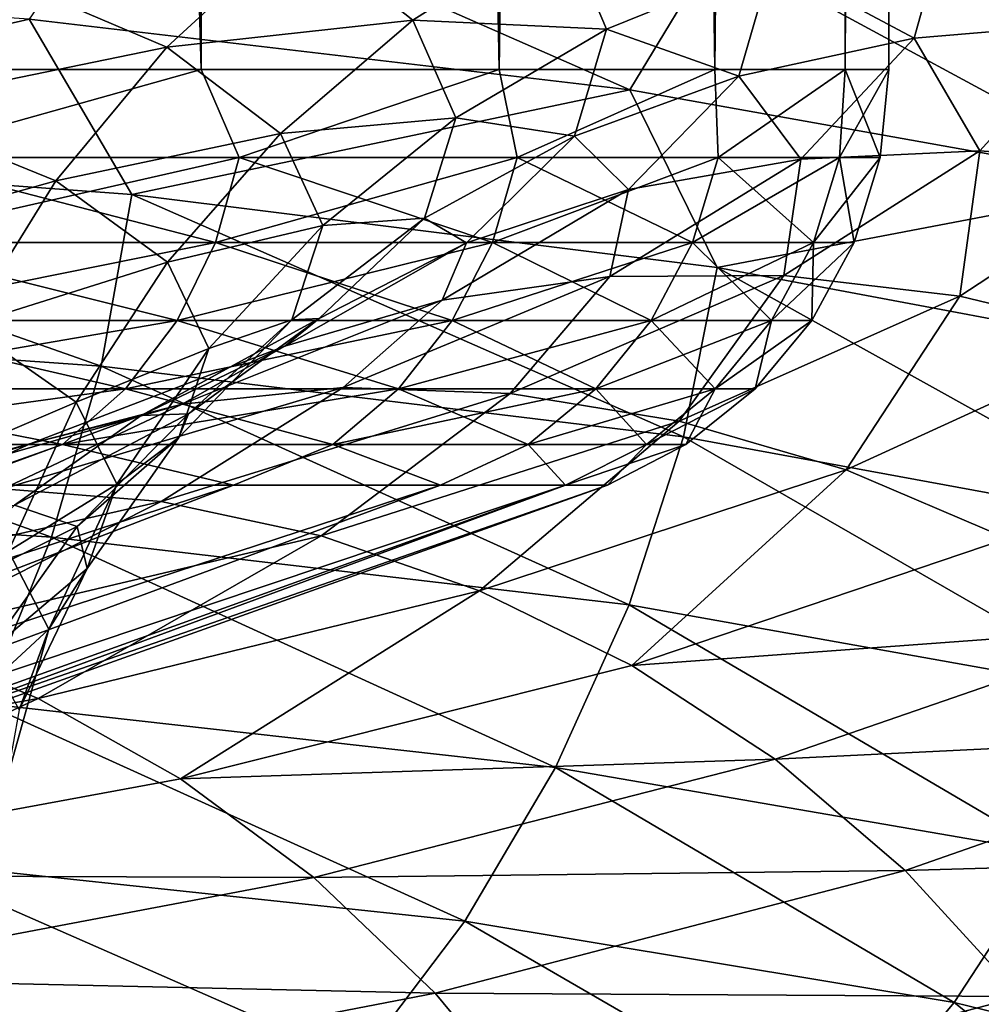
# Model space of a CAD drawing. Header units: metres. Extents: x -44 to 117, y -432 to 89.
# Tile 763 of 1056: x 13.56 to 15.71, y -127.79 to -125.59. Entities that reach past the tile are written whole.
import ezdxf

# ---------------------------------------------------------------- set-up
doc = ezdxf.new("R2010")
doc.units = ezdxf.units.M
doc.layers.add('solid_125568', color=7, linetype='CONTINUOUS')

msp = doc.modelspace()

# ---------------------------------------------------------------- linework, layer by layer
at = {"layer": 'solid_125568'}
for points in [[(13.124176, -93.5, 330.753418), (13.965055, -93.5, 332.274872), (13.124225, -125.699997, 330.75351)], [(13.124198, -93.5, 347.246552), (13.124225, -125.699997, 347.24649), (13.965017, -125.699997, 345.725189)], [(13.965068, -93.5, 345.725098), (13.124198, -93.5, 347.246552), (13.965017, -125.699997, 345.725189)], [(13.965055, -93.5, 332.274872), (13.965017, -125.699997, 332.274811), (13.124225, -125.699997, 330.75351)], [(13.965055, -93.5, 332.274872), (14.630192, -125.699997, 333.880676), (13.965017, -125.699997, 332.274811)], [(13.965068, -93.5, 345.725098), (13.965017, -125.699997, 345.725189), (14.630192, -125.699997, 344.119324)], [(13.965055, -93.5, 332.274872), (14.630218, -93.5, 333.880737), (14.630192, -125.699997, 333.880676)], [(14.630223, -93.5, 344.119232), (13.965068, -93.5, 345.725098), (14.630192, -125.699997, 344.119324)], [(15.111361, -93.5, 335.550842), (15.111382, -125.699997, 335.550934), (14.630192, -125.699997, 333.880676)], [(14.630218, -93.5, 333.880737), (15.111361, -93.5, 335.550842), (14.630192, -125.699997, 333.880676)], [(14.630223, -93.5, 344.119232), (14.630192, -125.699997, 344.119324), (15.111382, -125.699997, 342.449066)], [(15.111362, -93.5, 342.449158), (14.630223, -93.5, 344.119232), (15.111382, -125.699997, 342.449066)], [(15.111361, -93.5, 335.550842), (15.402516, -93.5, 337.264343), (15.111382, -125.699997, 335.550934)], [(15.402517, -93.5, 340.735626), (15.111362, -93.5, 342.449158), (15.111382, -125.699997, 342.449066)], [(15.402516, -93.5, 337.264343), (15.402539, -125.699997, 337.264557), (15.111382, -125.699997, 335.550934)], [(15.402517, -93.5, 340.735626), (15.111382, -125.699997, 342.449066), (15.402539, -125.699997, 340.735443)], [(15.402516, -93.5, 337.264343), (15.5, -93.5, 339), (15.402539, -125.699997, 337.264557)], [(15.402517, -93.5, 340.735626), (15.402539, -125.699997, 340.735443), (15.5, -125.699997, 339)], [(15.402517, -93.5, 340.735626), (15.5, -125.699997, 339), (15.5, -93.5, 339)], [(15.5, -93.5, 339), (15.5, -125.699997, 339), (15.402539, -125.699997, 337.264557)], [(15.040012, -125.087051, 946.563721), (15.115716, -125.424835, 946.749023), (16.249815, -125.643738, 945.044434)], [(16.168392, -125.306183, 944.867432), (15.040012, -125.087051, 946.563721), (16.249815, -125.643738, 945.044434)], [(13.809547, -125.256371, 948.332153), (13.581603, -125.587997, 948.7547), (14.921609, -125.745316, 947.189941)], [(15.115716, -125.424835, 946.749023), (13.809547, -125.256371, 948.332153), (14.921609, -125.745316, 947.189941)], [(15.631613, -125.360519, 934.624573), (16.039413, -125.309563, 934.608459), (15.962349, -125.596031, 932.885376)], [(14.437531, -125.59024, 936.358887), (14.178036, -125.384277, 937.917114), (14.771111, -125.378044, 936.320374)], [(14.437531, -125.59024, 936.358887), (14.771111, -125.378044, 936.320374), (14.869418, -125.610535, 934.712769)], [(14.869418, -125.610535, 934.712769), (14.771111, -125.378044, 936.320374), (15.238392, -125.460846, 934.659424)], [(15.238392, -125.460846, 934.659424), (15.631613, -125.360519, 934.624573), (15.556528, -125.630699, 932.941833)], [(15.556528, -125.630699, 932.941833), (15.631613, -125.360519, 934.624573), (15.962349, -125.596031, 932.885376)], [(13.88826, -125.650314, 937.946899), (13.476489, -125.475182, 939.444092), (14.178036, -125.384277, 937.917114)], [(13.88826, -125.650314, 937.946899), (14.178036, -125.384277, 937.917114), (14.437531, -125.59024, 936.358887)], [(15.115716, -125.424835, 946.749023), (14.921609, -125.745316, 947.189941), (16.095243, -125.955154, 945.492676)], [(16.249815, -125.643738, 945.044434), (15.115716, -125.424835, 946.749023), (16.095243, -125.955154, 945.492676)], [(14.869418, -125.610535, 934.712769), (15.238392, -125.460846, 934.659424), (15.165189, -125.714905, 933.015625)], [(15.165189, -125.714905, 933.015625), (15.238392, -125.460846, 934.659424), (15.556528, -125.630699, 932.941833)], [(12.346022, -125.87159, 950.037903), (13.581603, -125.587997, 948.7547), (12.082495, -125.487396, 950.179932)], [(13.236459, -125.784622, 939.472351), (13.476489, -125.475182, 939.444092), (13.88826, -125.650314, 937.946899)], [(13.810485, -125.979149, 948.59314), (13.581603, -125.587997, 948.7547), (12.346022, -125.87159, 950.037903)], [(13.810485, -125.979149, 948.59314), (14.921609, -125.745316, 947.189941), (13.581603, -125.587997, 948.7547)], [(14.142357, -125.843315, 936.417664), (13.88826, -125.650314, 937.946899), (14.437531, -125.59024, 936.358887)], [(14.142357, -125.843315, 936.417664), (14.437531, -125.59024, 936.358887), (14.533515, -125.808296, 934.784424)], [(14.533515, -125.808296, 934.784424), (14.437531, -125.59024, 936.358887), (14.869418, -125.610535, 934.712769)], [(15.556528, -125.630699, 932.941833), (15.962349, -125.596031, 932.885376), (15.702734, -125.881973, 931.180603)], [(15.702734, -125.881973, 931.180603), (15.962349, -125.596031, 932.885376), (16.106768, -125.912407, 931.102112)], [(14.533515, -125.808296, 934.784424), (14.869418, -125.610535, 934.712769), (14.79792, -125.84906, 933.105408)], [(14.79792, -125.84906, 933.105408), (14.869418, -125.610535, 934.712769), (15.165189, -125.714905, 933.015625)], [(15.165189, -125.714905, 933.015625), (15.556528, -125.630699, 932.941833), (15.303533, -125.900383, 931.276978)], [(15.303533, -125.900383, 931.276978), (15.556528, -125.630699, 932.941833), (15.702734, -125.881973, 931.180603)], [(13.64084, -125.948547, 937.99939), (13.236459, -125.784622, 939.472351), (13.88826, -125.650314, 937.946899)], [(13.64084, -125.948547, 937.99939), (13.88826, -125.650314, 937.946899), (14.142357, -125.843315, 936.417664)], [(13.264493, -125.897011, 331.019012), (13.124225, -125.699997, 330.75351), (13.965017, -125.699997, 332.274811)], [(13.965017, -125.699997, 345.725189), (13.124225, -125.699997, 347.24649), (13.264493, -125.897011, 346.980988)], [(14.049631, -125.897011, 332.499939), (13.264493, -125.897011, 331.019012), (13.965017, -125.699997, 332.274811)], [(13.965017, -125.699997, 345.725189), (13.264493, -125.897011, 346.980988), (14.049631, -125.897011, 345.500061)], [(14.049631, -125.897011, 332.499939), (13.965017, -125.699997, 332.274811), (14.630192, -125.699997, 333.880676)], [(14.630192, -125.699997, 344.119324), (13.965017, -125.699997, 345.725189), (14.049631, -125.897011, 345.500061)], [(14.670052, -125.897011, 334.057098), (14.049631, -125.897011, 332.499939), (14.630192, -125.699997, 333.880676)], [(14.630192, -125.699997, 344.119324), (14.049631, -125.897011, 345.500061), (14.670052, -125.897011, 343.942902)], [(14.670052, -125.897011, 334.057098), (14.630192, -125.699997, 333.880676), (15.111382, -125.699997, 335.550934)], [(15.111382, -125.699997, 342.449066), (14.630192, -125.699997, 344.119324), (14.670052, -125.897011, 343.942902)], [(15.118478, -125.897011, 335.67218), (14.670052, -125.897011, 334.057098), (15.111382, -125.699997, 335.550934)], [(15.111382, -125.699997, 342.449066), (14.670052, -125.897011, 343.942902), (15.118478, -125.897011, 342.32782)], [(15.118478, -125.897011, 335.67218), (15.111382, -125.699997, 335.550934), (15.402539, -125.699997, 337.264557)], [(15.402539, -125.699997, 340.735443), (15.111382, -125.699997, 342.449066), (15.118478, -125.897011, 342.32782)], [(15.389654, -125.897011, 337.326263), (15.118478, -125.897011, 335.67218), (15.402539, -125.699997, 337.264557)], [(15.402539, -125.699997, 340.735443), (15.118478, -125.897011, 342.32782), (15.389654, -125.897011, 340.673737)], [(15.389654, -125.897011, 337.326263), (15.402539, -125.699997, 337.264557), (15.5, -125.699997, 339)], [(15.480401, -125.897011, 339), (15.389654, -125.897011, 337.326263), (15.5, -125.699997, 339)], [(15.402539, -125.699997, 340.735443), (15.389654, -125.897011, 340.673737), (15.480401, -125.897011, 339)], [(15.402539, -125.699997, 340.735443), (15.480401, -125.897011, 339), (15.5, -125.699997, 339)], [(14.79792, -125.84906, 933.105408), (15.165189, -125.714905, 933.015625), (14.918551, -125.968498, 931.38916)], [(14.918551, -125.968498, 931.38916), (15.165189, -125.714905, 933.015625), (15.303533, -125.900383, 931.276978)], [(15.116692, -126.142265, 947.00946), (14.921609, -125.745316, 947.189941), (13.810485, -125.979149, 948.59314)], [(15.116692, -126.142265, 947.00946), (16.095243, -125.955154, 945.492676), (14.921609, -125.745316, 947.189941)], [(13.042074, -126.117264, 939.526123), (13.236459, -125.784622, 939.472351), (13.64084, -125.948547, 937.99939)], [(14.236282, -126.048157, 934.872559), (14.142357, -125.843315, 936.417664), (14.533515, -125.808296, 934.784424)], [(14.236282, -126.048157, 934.872559), (14.533515, -125.808296, 934.784424), (14.463527, -126.032265, 933.210266)], [(14.463527, -126.032265, 933.210266), (14.533515, -125.808296, 934.784424), (14.79792, -125.84906, 933.105408)], [(13.890355, -126.129974, 936.494873), (13.64084, -125.948547, 937.99939), (14.142357, -125.843315, 936.417664)], [(13.890355, -126.129974, 936.494873), (14.142357, -125.843315, 936.417664), (14.236282, -126.048157, 934.872559)], [(14.463527, -126.032265, 933.210266), (14.79792, -125.84906, 933.105408), (14.557188, -126.087151, 931.515015)], [(14.557188, -126.087151, 931.515015), (14.79792, -125.84906, 933.105408), (14.918551, -125.968498, 931.38916)], [(12.346022, -125.87159, 950.037903), (12.284728, -126.259544, 950.099426), (13.741902, -126.36232, 948.661133)], [(13.810485, -125.979149, 948.59314), (12.346022, -125.87159, 950.037903), (13.741902, -126.36232, 948.661133)], [(15.265168, -126.160202, 929.51178), (15.702734, -125.881973, 931.180603), (15.657936, -126.206451, 929.393738)], [(15.303533, -125.900383, 931.276978), (15.702734, -125.881973, 931.180603), (15.265168, -126.160202, 929.51178)], [(15.702734, -125.881973, 931.180603), (16.106768, -125.912407, 931.102112), (15.657936, -126.206451, 929.393738)], [(13.214705, -126.086487, 331.048981), (13.264493, -125.897011, 331.019012), (14.049631, -125.897011, 332.499939)], [(13.996897, -126.086487, 332.524353), (13.214705, -126.086487, 331.048981), (14.049631, -125.897011, 332.499939)], [(13.214705, -126.086487, 346.951019), (13.996897, -126.086487, 345.475647), (13.264493, -125.897011, 346.980988)], [(13.996897, -126.086487, 345.475647), (14.049631, -125.897011, 345.500061), (13.264493, -125.897011, 346.980988)], [(13.996897, -126.086487, 332.524353), (14.049631, -125.897011, 332.499939), (14.670052, -125.897011, 334.057098)], [(14.614987, -126.086487, 334.075623), (13.996897, -126.086487, 332.524353), (14.670052, -125.897011, 334.057098)], [(13.996897, -126.086487, 345.475647), (14.614987, -126.086487, 343.924377), (14.049631, -125.897011, 345.500061)], [(14.614987, -126.086487, 343.924377), (14.670052, -125.897011, 343.942902), (14.049631, -125.897011, 345.500061)], [(14.614987, -126.086487, 334.075623), (14.670052, -125.897011, 334.057098), (15.118478, -125.897011, 335.67218)], [(15.061731, -126.086487, 335.684662), (14.614987, -126.086487, 334.075623), (15.118478, -125.897011, 335.67218)], [(14.614987, -126.086487, 343.924377), (15.061731, -126.086487, 342.315338), (14.670052, -125.897011, 343.942902)], [(15.061731, -126.086487, 342.315338), (15.118478, -125.897011, 342.32782), (14.670052, -125.897011, 343.942902)], [(14.877111, -126.16256, 929.647156), (15.303533, -125.900383, 931.276978), (15.265168, -126.160202, 929.51178)], [(14.918551, -125.968498, 931.38916), (15.303533, -125.900383, 931.276978), (14.877111, -126.16256, 929.647156)], [(15.061731, -126.086487, 335.684662), (15.118478, -125.897011, 335.67218), (15.389654, -125.897011, 337.326263)], [(15.33189, -126.086487, 337.33255), (15.061731, -126.086487, 335.684662), (15.389654, -125.897011, 337.326263)], [(15.061731, -126.086487, 342.315338), (15.33189, -126.086487, 340.66745), (15.118478, -125.897011, 342.32782)], [(15.33189, -126.086487, 340.66745), (15.389654, -125.897011, 340.673737), (15.118478, -125.897011, 342.32782)], [(15.33189, -126.086487, 337.33255), (15.389654, -125.897011, 337.326263), (15.480401, -125.897011, 339)], [(15.33189, -126.086487, 337.33255), (15.480401, -125.897011, 339), (15.422296, -126.086487, 339)], [(15.33189, -126.086487, 340.66745), (15.422296, -126.086487, 339), (15.389654, -125.897011, 340.673737)], [(15.389654, -125.897011, 340.673737), (15.422296, -126.086487, 339), (15.480401, -125.897011, 339)], [(15.657936, -126.206451, 929.393738), (16.106768, -125.912407, 931.102112), (16.046234, -126.300072, 929.295898)], [(13.440498, -126.271515, 938.072632), (13.042074, -126.117264, 939.526123), (13.64084, -125.948547, 937.99939)], [(13.440498, -126.271515, 938.072632), (13.64084, -125.948547, 937.99939), (13.890355, -126.129974, 936.494873)], [(14.50285, -126.214798, 929.796936), (14.918551, -125.968498, 931.38916), (14.877111, -126.16256, 929.647156)], [(14.557188, -126.087151, 931.515015), (14.918551, -125.968498, 931.38916), (14.50285, -126.214798, 929.796936)], [(16.250818, -126.3554, 945.304138), (16.095243, -125.955154, 945.492676), (15.116692, -126.142265, 947.00946)], [(13.810485, -125.979149, 948.59314), (13.741902, -126.36232, 948.661133), (15.041608, -126.520126, 947.084351)], [(15.116692, -126.142265, 947.00946), (13.810485, -125.979149, 948.59314), (15.041608, -126.520126, 947.084351)], [(14.16763, -126.258781, 933.327698), (14.463527, -126.032265, 933.210266), (14.228128, -126.255821, 931.652649)], [(14.16763, -126.258781, 933.327698), (14.236282, -126.048157, 934.872559), (14.463527, -126.032265, 933.210266)], [(14.228128, -126.255821, 931.652649), (14.463527, -126.032265, 933.210266), (14.557188, -126.087151, 931.515015)], [(13.982553, -126.323013, 934.97467), (13.890355, -126.129974, 936.494873), (14.236282, -126.048157, 934.872559)], [(13.982553, -126.323013, 934.97467), (14.236282, -126.048157, 934.872559), (14.16763, -126.258781, 933.327698)], [(13.133879, -126.26078, 331.097595), (13.214705, -126.086487, 331.048981), (13.996897, -126.086487, 332.524353)], [(13.911286, -126.26078, 332.563965), (13.133879, -126.26078, 331.097595), (13.996897, -126.086487, 332.524353)], [(13.133879, -126.26078, 346.902405), (13.911286, -126.26078, 345.436035), (13.214705, -126.086487, 346.951019)], [(13.911286, -126.26078, 345.436035), (13.996897, -126.086487, 345.475647), (13.214705, -126.086487, 346.951019)], [(13.911286, -126.26078, 332.563965), (13.996897, -126.086487, 332.524353), (14.614987, -126.086487, 334.075623)], [(14.525597, -126.26078, 334.105743), (13.911286, -126.26078, 332.563965), (14.614987, -126.086487, 334.075623)], [(13.911286, -126.26078, 345.436035), (14.525597, -126.26078, 343.894257), (13.996897, -126.086487, 345.475647)], [(14.525597, -126.26078, 343.894257), (14.614987, -126.086487, 343.924377), (13.996897, -126.086487, 345.475647)], [(14.151487, -126.318153, 929.958008), (14.557188, -126.087151, 931.515015), (14.50285, -126.214798, 929.796936)], [(14.228128, -126.255821, 931.652649), (14.557188, -126.087151, 931.515015), (14.151487, -126.318153, 929.958008)], [(14.525597, -126.26078, 334.105743), (14.614987, -126.086487, 334.075623), (15.061731, -126.086487, 335.684662)], [(14.969607, -126.26078, 335.704926), (14.525597, -126.26078, 334.105743), (15.061731, -126.086487, 335.684662)], [(14.525597, -126.26078, 343.894257), (14.969607, -126.26078, 342.295074), (14.614987, -126.086487, 343.924377)], [(14.969607, -126.26078, 342.295074), (15.061731, -126.086487, 342.315338), (14.614987, -126.086487, 343.924377)], [(14.969607, -126.26078, 335.704926), (15.061731, -126.086487, 335.684662), (15.33189, -126.086487, 337.33255)], [(15.238113, -126.26078, 337.342743), (14.969607, -126.26078, 335.704926), (15.33189, -126.086487, 337.33255)], [(14.969607, -126.26078, 342.295074), (15.238113, -126.26078, 340.657257), (15.061731, -126.086487, 342.315338)], [(15.238113, -126.26078, 340.657257), (15.33189, -126.086487, 340.66745), (15.061731, -126.086487, 342.315338)], [(15.238113, -126.26078, 337.342743), (15.33189, -126.086487, 337.33255), (15.422296, -126.086487, 339)], [(15.238113, -126.26078, 337.342743), (15.422296, -126.086487, 339), (15.327967, -126.26078, 339)], [(15.238113, -126.26078, 340.657257), (15.327967, -126.26078, 339), (15.33189, -126.086487, 340.66745)], [(15.33189, -126.086487, 340.66745), (15.327967, -126.26078, 339), (15.422296, -126.086487, 339)], [(13.686334, -126.442978, 936.588074), (13.440498, -126.271515, 938.072632), (13.890355, -126.129974, 936.494873)], [(13.686334, -126.442978, 936.588074), (13.890355, -126.129974, 936.494873), (13.982553, -126.323013, 934.97467)], [(15.116692, -126.142265, 947.00946), (15.041608, -126.520126, 947.084351), (16.170088, -126.727493, 945.386536)], [(16.250818, -126.3554, 945.304138), (15.116692, -126.142265, 947.00946), (16.170088, -126.727493, 945.386536)], [(14.281977, -126.410217, 928.06958), (14.877111, -126.16256, 929.647156), (14.654489, -126.423508, 927.896545)], [(14.50285, -126.214798, 929.796936), (14.877111, -126.16256, 929.647156), (14.281977, -126.410217, 928.06958)], [(14.654489, -126.423508, 927.896545), (15.265168, -126.160202, 929.51178), (15.031536, -126.485168, 927.740417)], [(14.877111, -126.16256, 929.647156), (15.265168, -126.160202, 929.51178), (14.654489, -126.423508, 927.896545)], [(15.265168, -126.160202, 929.51178), (15.657936, -126.206451, 929.393738), (15.031536, -126.485168, 927.740417)], [(13.922678, -126.446968, 928.255554), (14.50285, -126.214798, 929.796936), (14.281977, -126.410217, 928.06958)], [(14.151487, -126.318153, 929.958008), (14.50285, -126.214798, 929.796936), (13.922678, -126.446968, 928.255554)], [(15.031536, -126.485168, 927.740417), (15.657936, -126.206451, 929.393738), (15.404312, -126.59359, 927.604797)], [(15.657936, -126.206451, 929.393738), (16.046234, -126.300072, 929.295898), (15.404312, -126.59359, 927.604797)], [(13.831491, -126.472488, 930.127625), (14.228128, -126.255821, 931.652649), (14.151487, -126.318153, 929.958008)], [(13.936953, -126.469025, 931.799011), (14.228128, -126.255821, 931.652649), (13.831491, -126.472488, 930.127625)], [(13.91507, -126.521736, 933.454773), (14.16763, -126.258781, 933.327698), (13.936953, -126.469025, 931.799011)], [(13.91507, -126.521736, 933.454773), (13.982553, -126.323013, 934.97467), (14.16763, -126.258781, 933.327698)], [(13.936953, -126.469025, 931.799011), (14.16763, -126.258781, 933.327698), (14.228128, -126.255821, 931.652649)], [(12.284728, -126.259544, 950.099426), (12.185416, -126.647179, 950.114014), (13.630853, -126.743912, 948.686157)], [(13.741902, -126.36232, 948.661133), (12.284728, -126.259544, 950.099426), (13.630853, -126.743912, 948.686157)], [(13.025187, -126.413048, 331.162994), (13.133879, -126.26078, 331.097595), (13.911286, -126.26078, 332.563965)], [(13.796162, -126.413048, 332.617218), (13.025187, -126.413048, 331.162994), (13.911286, -126.26078, 332.563965)], [(13.025187, -126.413048, 346.837006), (13.796162, -126.413048, 345.382782), (13.133879, -126.26078, 346.902405)], [(13.796162, -126.413048, 345.382782), (13.911286, -126.26078, 345.436035), (13.133879, -126.26078, 346.902405)], [(13.29198, -126.611763, 938.164856), (13.440498, -126.271515, 938.072632), (13.686334, -126.442978, 936.588074)], [(13.796162, -126.413048, 332.617218), (13.911286, -126.26078, 332.563965), (14.525597, -126.26078, 334.105743)], [(14.405388, -126.413048, 334.146271), (13.796162, -126.413048, 332.617218), (14.525597, -126.26078, 334.105743)], [(13.796162, -126.413048, 345.382782), (14.405388, -126.413048, 343.853729), (13.911286, -126.26078, 345.436035)], [(14.405388, -126.413048, 343.853729), (14.525597, -126.26078, 343.894257), (13.911286, -126.26078, 345.436035)], [(14.405388, -126.413048, 334.146271), (14.525597, -126.26078, 334.105743), (14.969607, -126.26078, 335.704926)], [(14.845725, -126.413048, 335.732208), (14.405388, -126.413048, 334.146271), (14.969607, -126.26078, 335.704926)], [(14.405388, -126.413048, 343.853729), (14.845725, -126.413048, 342.267792), (14.525597, -126.26078, 343.894257)], [(14.845725, -126.413048, 342.267792), (14.969607, -126.26078, 342.295074), (14.525597, -126.26078, 343.894257)], [(14.845725, -126.413048, 335.732208), (14.969607, -126.26078, 335.704926), (15.238113, -126.26078, 337.342743)], [(15.112009, -126.413048, 337.356476), (14.845725, -126.413048, 335.732208), (15.238113, -126.26078, 337.342743)], [(14.845725, -126.413048, 342.267792), (15.112009, -126.413048, 340.643524), (14.969607, -126.26078, 342.295074)], [(15.112009, -126.413048, 340.643524), (15.238113, -126.26078, 340.657257), (14.969607, -126.26078, 342.295074)], [(15.112009, -126.413048, 337.356476), (15.238113, -126.26078, 337.342743), (15.327967, -126.26078, 339)], [(15.112009, -126.413048, 337.356476), (15.327967, -126.26078, 339), (15.201118, -126.413048, 339)], [(15.112009, -126.413048, 340.643524), (15.201118, -126.413048, 339), (15.238113, -126.26078, 340.657257)], [(15.238113, -126.26078, 340.657257), (15.201118, -126.413048, 339), (15.327967, -126.26078, 339)], [(15.404312, -126.59359, 927.604797), (16.046234, -126.300072, 929.295898), (15.763849, -126.747192, 927.492981)], [(13.5853, -126.535408, 928.450623), (14.151487, -126.318153, 929.958008), (13.922678, -126.446968, 928.255554)], [(13.831491, -126.472488, 930.127625), (14.151487, -126.318153, 929.958008), (13.5853, -126.535408, 928.450623)], [(13.777161, -126.625847, 935.088074), (13.686334, -126.442978, 936.588074), (13.982553, -126.323013, 934.97467)], [(13.777161, -126.625847, 935.088074), (13.982553, -126.323013, 934.97467), (13.91507, -126.521736, 933.454773)], [(13.741902, -126.36232, 948.661133), (13.630853, -126.743912, 948.686157), (14.920093, -126.895004, 947.120911)], [(15.041608, -126.520126, 947.084351), (13.741902, -126.36232, 948.661133), (14.920093, -126.895004, 947.120911)], [(13.523318, -126.636368, 926.561157), (14.281977, -126.410217, 928.06958), (13.87602, -126.664726, 926.352356)], [(13.922678, -126.446968, 928.255554), (14.281977, -126.410217, 928.06958), (13.523318, -126.636368, 926.561157)], [(14.281977, -126.410217, 928.06958), (14.654489, -126.423508, 927.896545), (13.87602, -126.664726, 926.352356)], [(12.892901, -126.537308, 331.242584), (13.025187, -126.413048, 331.162994), (13.796162, -126.413048, 332.617218)], [(13.656045, -126.537308, 332.682037), (12.892901, -126.537308, 331.242584), (13.796162, -126.413048, 332.617218)], [(12.892901, -126.537308, 346.757416), (13.656045, -126.537308, 345.317963), (13.025187, -126.413048, 346.837006)], [(13.656045, -126.537308, 345.317963), (13.796162, -126.413048, 345.382782), (13.025187, -126.413048, 346.837006)], [(13.656045, -126.537308, 332.682037), (13.796162, -126.413048, 332.617218), (14.405388, -126.413048, 334.146271)], [(14.259085, -126.537308, 334.195557), (13.656045, -126.537308, 332.682037), (14.405388, -126.413048, 334.146271)], [(13.656045, -126.537308, 345.317963), (14.259085, -126.537308, 343.804443), (13.796162, -126.413048, 345.382782)], [(14.259085, -126.537308, 343.804443), (14.405388, -126.413048, 343.853729), (13.796162, -126.413048, 345.382782)], [(13.87602, -126.664726, 926.352356), (14.654489, -126.423508, 927.896545), (14.233029, -126.741234, 926.159912)], [(14.654489, -126.423508, 927.896545), (15.031536, -126.485168, 927.740417), (14.233029, -126.741234, 926.159912)], [(14.259085, -126.537308, 334.195557), (14.405388, -126.413048, 334.146271), (14.845725, -126.413048, 335.732208)], [(14.694949, -126.537308, 335.765411), (14.259085, -126.537308, 334.195557), (14.845725, -126.413048, 335.732208)], [(14.259085, -126.537308, 343.804443), (14.694949, -126.537308, 342.234589), (14.405388, -126.413048, 343.853729)], [(14.694949, -126.537308, 342.234589), (14.845725, -126.413048, 342.267792), (14.405388, -126.413048, 343.853729)], [(14.694949, -126.537308, 335.765411), (14.845725, -126.413048, 335.732208), (15.112009, -126.413048, 337.356476)], [(14.958529, -126.537308, 337.373169), (14.694949, -126.537308, 335.765411), (15.112009, -126.413048, 337.356476)], [(14.694949, -126.537308, 342.234589), (14.958529, -126.537308, 340.626831), (14.845725, -126.413048, 342.267792)], [(14.958529, -126.537308, 340.626831), (15.112009, -126.413048, 340.643524), (14.845725, -126.413048, 342.267792)], [(14.958529, -126.537308, 337.373169), (15.112009, -126.413048, 337.356476), (15.201118, -126.413048, 339)], [(14.958529, -126.537308, 337.373169), (15.201118, -126.413048, 339), (15.046733, -126.537308, 339)], [(14.958529, -126.537308, 340.626831), (15.046733, -126.537308, 339), (15.112009, -126.413048, 340.643524)], [(15.112009, -126.413048, 340.643524), (15.046733, -126.537308, 339), (15.201118, -126.413048, 339)], [(13.183097, -126.658226, 926.781616), (13.922678, -126.446968, 928.255554), (13.523318, -126.636368, 926.561157)], [(13.5853, -126.535408, 928.450623), (13.922678, -126.446968, 928.255554), (13.183097, -126.658226, 926.781616)], [(13.535106, -126.775063, 936.695007), (13.29198, -126.611763, 938.164856), (13.686334, -126.442978, 936.588074)], [(13.535106, -126.775063, 936.695007), (13.686334, -126.442978, 936.588074), (13.777161, -126.625847, 935.088074)], [(13.277995, -126.675758, 928.651123), (13.831491, -126.472488, 930.127625), (13.5853, -126.535408, 928.450623)], [(13.548335, -126.672554, 930.302307), (13.831491, -126.472488, 930.127625), (13.277995, -126.675758, 928.651123)], [(13.548335, -126.672554, 930.302307), (13.936953, -126.469025, 931.799011), (13.831491, -126.472488, 930.127625)], [(13.688449, -126.720108, 931.950806), (13.936953, -126.469025, 931.799011), (13.548335, -126.672554, 930.302307)], [(13.688449, -126.720108, 931.950806), (13.91507, -126.521736, 933.454773), (13.936953, -126.469025, 931.799011)], [(14.233029, -126.741234, 926.159912), (15.031536, -126.485168, 927.740417), (14.586015, -126.863899, 925.988342)], [(15.031536, -126.485168, 927.740417), (15.404312, -126.59359, 927.604797), (14.586015, -126.863899, 925.988342)], [(13.710651, -126.814323, 933.588318), (13.91507, -126.521736, 933.454773), (13.688449, -126.720108, 931.950806)], [(13.710651, -126.814323, 933.588318), (13.777161, -126.625847, 935.088074), (13.91507, -126.521736, 933.454773)], [(15.041608, -126.520126, 947.084351), (14.920093, -126.895004, 947.120911), (16.039488, -127.095047, 945.435486)], [(16.170088, -126.727493, 945.386536), (15.041608, -126.520126, 947.084351), (16.039488, -127.095047, 945.435486)], [(12.863565, -126.732307, 927.009033), (13.5853, -126.535408, 928.450623), (13.183097, -126.658226, 926.781616)], [(13.277995, -126.675758, 928.651123), (13.5853, -126.535408, 928.450623), (12.863565, -126.732307, 927.009033)], [(12.892901, -126.537308, 346.757416), (13.399024, -126.628311, 345.452637), (13.656045, -126.537308, 345.317963)], [(13.656045, -126.537308, 332.682037), (13.399024, -126.628311, 332.547363), (12.892901, -126.537308, 331.242584)], [(13.656045, -126.537308, 345.317963), (13.399024, -126.628311, 345.452637), (14.037239, -126.628311, 343.911835)], [(13.656045, -126.537308, 332.682037), (14.037239, -126.628311, 334.088165), (13.399024, -126.628311, 332.547363)], [(13.656045, -126.537308, 345.317963), (14.037239, -126.628311, 343.911835), (14.259085, -126.537308, 343.804443)], [(14.259085, -126.537308, 334.195557), (14.037239, -126.628311, 334.088165), (13.656045, -126.537308, 332.682037)], [(14.259085, -126.537308, 343.804443), (14.037239, -126.628311, 343.911835), (14.498928, -126.628311, 342.309296)], [(14.259085, -126.537308, 334.195557), (14.498928, -126.628311, 335.690704), (14.037239, -126.628311, 334.088165)], [(14.259085, -126.537308, 343.804443), (14.498928, -126.628311, 342.309296), (14.694949, -126.537308, 342.234589)], [(14.694949, -126.537308, 335.765411), (14.498928, -126.628311, 335.690704), (14.259085, -126.537308, 334.195557)], [(14.694949, -126.537308, 342.234589), (14.498928, -126.628311, 342.309296), (14.778284, -126.628311, 340.6651)], [(14.694949, -126.537308, 335.765411), (14.778284, -126.628311, 337.3349), (14.498928, -126.628311, 335.690704)], [(14.694949, -126.537308, 342.234589), (14.778284, -126.628311, 340.6651), (14.958529, -126.537308, 340.626831)], [(14.958529, -126.537308, 337.373169), (14.778284, -126.628311, 337.3349), (14.694949, -126.537308, 335.765411)], [(14.958529, -126.537308, 340.626831), (14.778284, -126.628311, 340.6651), (14.871795, -126.628311, 339)], [(15.046733, -126.537308, 339), (14.871795, -126.628311, 339), (14.778284, -126.628311, 337.3349)], [(14.958529, -126.537308, 337.373169), (15.046733, -126.537308, 339), (14.778284, -126.628311, 337.3349)], [(14.958529, -126.537308, 340.626831), (14.871795, -126.628311, 339), (15.046733, -126.537308, 339)], [(14.586015, -126.863899, 925.988342), (15.404312, -126.59359, 927.604797), (14.926445, -127.030769, 925.841797)], [(15.404312, -126.59359, 927.604797), (15.763849, -126.747192, 927.492981), (14.926445, -127.030769, 925.841797)], [(14.037239, -126.628311, 343.911835), (10.893008, -127.652557, 344.039642), (11.374035, -127.652557, 342.832367)], [(14.037239, -126.628311, 343.911835), (13.399024, -126.628311, 345.452637), (10.893008, -127.652557, 344.039642)], [(10.893008, -127.652557, 333.960358), (13.399024, -126.628311, 332.547363), (14.037239, -126.628311, 334.088165)], [(11.374035, -127.652557, 335.167633), (10.893008, -127.652557, 333.960358), (14.037239, -126.628311, 334.088165)], [(14.498928, -126.628311, 342.309296), (11.374035, -127.652557, 342.832367), (11.72171, -127.652557, 341.580139)], [(14.498928, -126.628311, 342.309296), (14.037239, -126.628311, 343.911835), (11.374035, -127.652557, 342.832367)], [(11.374035, -127.652557, 335.167633), (14.037239, -126.628311, 334.088165), (14.498928, -126.628311, 335.690704)], [(11.72171, -127.652557, 336.419861), (11.374035, -127.652557, 335.167633), (14.498928, -126.628311, 335.690704)], [(14.778284, -126.628311, 340.6651), (11.72171, -127.652557, 341.580139), (11.93196, -127.652557, 340.297668)], [(14.778284, -126.628311, 340.6651), (14.498928, -126.628311, 342.309296), (11.72171, -127.652557, 341.580139)], [(11.72171, -127.652557, 336.419861), (14.498928, -126.628311, 335.690704), (14.778284, -126.628311, 337.3349)], [(11.93196, -127.652557, 337.702332), (11.72171, -127.652557, 336.419861), (14.778284, -126.628311, 337.3349)], [(11.93196, -127.652557, 337.702332), (14.871795, -126.628311, 339), (12.002317, -127.652557, 339)], [(11.93196, -127.652557, 337.702332), (14.778284, -126.628311, 337.3349), (14.871795, -126.628311, 339)], [(14.778284, -126.628311, 340.6651), (11.93196, -127.652557, 340.297668), (12.002317, -127.652557, 339)], [(14.778284, -126.628311, 340.6651), (12.002317, -127.652557, 339), (14.871795, -126.628311, 339)], [(13.624938, -126.949623, 935.2099), (13.535106, -126.775063, 936.695007), (13.777161, -126.625847, 935.088074)], [(13.624938, -126.949623, 935.2099), (13.777161, -126.625847, 935.088074), (13.710651, -126.814323, 933.588318)], [(13.630853, -126.743912, 948.686157), (12.185416, -126.647179, 950.114014), (13.480977, -127.115089, 948.668701)], [(13.523318, -126.636368, 926.561157), (13.87602, -126.664726, 926.352356), (12.939324, -126.87719, 924.894592)], [(12.939324, -126.87719, 924.894592), (13.87602, -126.664726, 926.352356), (13.272225, -126.967804, 924.668091)], [(13.87602, -126.664726, 926.352356), (14.233029, -126.741234, 926.159912), (13.272225, -126.967804, 924.668091)], [(13.306705, -126.911934, 930.47821), (13.688449, -126.720108, 931.950806), (13.548335, -126.672554, 930.302307)], [(13.487343, -127.002487, 932.104248), (13.688449, -126.720108, 931.950806), (13.306705, -126.911934, 930.47821)], [(13.487343, -127.002487, 932.104248), (13.710651, -126.814323, 933.588318), (13.688449, -126.720108, 931.950806)], [(13.272225, -126.967804, 924.668091), (14.233029, -126.741234, 926.159912), (13.601394, -127.104004, 924.462769)], [(14.233029, -126.741234, 926.159912), (14.586015, -126.863899, 925.988342), (13.601394, -127.104004, 924.462769)], [(13.630853, -126.743912, 948.686157), (13.480977, -127.115089, 948.668701), (14.756104, -127.258255, 947.11908)], [(14.920093, -126.895004, 947.120911), (13.630853, -126.743912, 948.686157), (14.756104, -127.258255, 947.11908)], [(14.926445, -127.030769, 925.841797), (15.763849, -126.747192, 927.492981), (16.101152, -126.944443, 927.408203)], [(13.441487, -127.118988, 936.813293), (13.535106, -126.775063, 936.695007), (13.624938, -126.949623, 935.2099)], [(13.559173, -127.12973, 933.724976), (13.710651, -126.814323, 933.588318), (13.487343, -127.002487, 932.104248)], [(13.559173, -127.12973, 933.724976), (13.624938, -126.949623, 935.2099), (13.710651, -126.814323, 933.588318)], [(13.601394, -127.104004, 924.462769), (14.586015, -126.863899, 925.988342), (13.918836, -127.283463, 924.28363)], [(14.586015, -126.863899, 925.988342), (14.926445, -127.030769, 925.841797), (13.918836, -127.283463, 924.28363)], [(14.920093, -126.895004, 947.120911), (14.756104, -127.258255, 947.11908), (15.863255, -127.449646, 945.4505)], [(16.039488, -127.095047, 945.435486), (14.920093, -126.895004, 947.120911), (15.863255, -127.449646, 945.4505)], [(13.530722, -127.287315, 935.337219), (13.441487, -127.118988, 936.813293), (13.624938, -126.949623, 935.2099)], [(13.530722, -127.287315, 935.337219), (13.624938, -126.949623, 935.2099), (13.559173, -127.12973, 933.724976)], [(14.926445, -127.030769, 925.841797), (16.101152, -126.944443, 927.408203), (15.245757, -127.239891, 925.724243)], [(15.245757, -127.239891, 925.724243), (16.101152, -126.944443, 927.408203), (16.408169, -127.182762, 927.353394)], [(13.272225, -126.967804, 924.668091), (13.601394, -127.104004, 924.462769), (12.462782, -127.307144, 923.043213)], [(13.918836, -127.283463, 924.28363), (14.926445, -127.030769, 925.841797), (15.245757, -127.239891, 925.724243)], [(12.462782, -127.307144, 923.043213), (13.601394, -127.104004, 924.462769), (12.75364, -127.498383, 922.833923)], [(13.601394, -127.104004, 924.462769), (13.918836, -127.283463, 924.28363), (12.75364, -127.498383, 922.833923)], [(13.480977, -127.115089, 948.668701), (13.295939, -127.46701, 948.608948), (14.553623, -127.601242, 947.078735)], [(14.756104, -127.258255, 947.11908), (13.480977, -127.115089, 948.668701), (14.553623, -127.601242, 947.078735)], [(15.245757, -127.239891, 925.724243), (16.408169, -127.182762, 927.353394), (15.536337, -127.488373, 925.639526)], [(15.536337, -127.488373, 925.639526), (16.408169, -127.182762, 927.353394), (16.679947, -127.45565, 927.328918)], [(13.918836, -127.283463, 924.28363), (15.245757, -127.239891, 925.724243), (14.216514, -127.503876, 924.135376)], [(14.216514, -127.503876, 924.135376), (15.245757, -127.239891, 925.724243), (15.536337, -127.488373, 925.639526)], [(14.756104, -127.258255, 947.11908), (14.553623, -127.601242, 947.078735), (15.645635, -127.782875, 945.431152)], [(15.863255, -127.449646, 945.4505), (14.756104, -127.258255, 947.11908), (15.645635, -127.782875, 945.431152)], [(12.75364, -127.498383, 922.833923), (13.918836, -127.283463, 924.28363), (14.216514, -127.503876, 924.135376)], [(13.295939, -127.46701, 948.608948), (13.079348, -127.790802, 948.507385), (14.316578, -127.915321, 947)], [(14.553623, -127.601242, 947.078735), (13.295939, -127.46701, 948.608948), (14.316578, -127.915321, 947)], [(15.536337, -127.488373, 925.639526), (16.679947, -127.45565, 927.328918), (15.793558, -127.769577, 925.58844)], [(15.863255, -127.449646, 945.4505), (15.645635, -127.782875, 945.431152), (16.560537, -128.006027, 943.684387)], [(14.216514, -127.503876, 924.135376), (15.536337, -127.488373, 925.639526), (14.487346, -127.762009, 924.022644)], [(14.487346, -127.762009, 924.022644), (15.536337, -127.488373, 925.639526), (15.793558, -127.769577, 925.58844)], [(12.75364, -127.498383, 922.833923), (14.216514, -127.503876, 924.135376), (13.026315, -127.729355, 922.65741)], [(13.026315, -127.729355, 922.65741), (14.216514, -127.503876, 924.135376), (14.487346, -127.762009, 924.022644)], [(14.553623, -127.601242, 947.078735), (14.316578, -127.915321, 947), (15.390834, -128.086319, 945.376953)], [(15.645635, -127.782875, 945.431152), (14.553623, -127.601242, 947.078735), (15.390834, -128.086319, 945.376953)], [(13.026315, -127.729355, 922.65741), (14.487346, -127.762009, 924.022644), (13.274332, -127.996529, 922.518799)], [(13.274332, -127.996529, 922.518799), (14.487346, -127.762009, 924.022644), (14.727077, -128.051132, 923.946594)], [(14.487346, -127.762009, 924.022644), (15.793558, -127.769577, 925.58844), (14.727077, -128.051132, 923.946594)], [(14.727077, -128.051132, 923.946594), (15.793558, -127.769577, 925.58844), (14.932036, -128.363647, 923.907654)], [(15.793558, -127.769577, 925.58844), (16.013432, -128.076004, 925.570923), (14.932036, -128.363647, 923.907654)], [(15.645635, -127.782875, 945.431152), (15.390834, -128.086319, 945.376953), (16.290867, -128.298035, 943.656372)], [(16.560537, -128.006027, 943.684387), (15.645635, -127.782875, 945.431152), (16.290867, -128.298035, 943.656372)]]:
    msp.add_3dface(points, dxfattribs=at)

doc.saveas('drawing.dxf')
